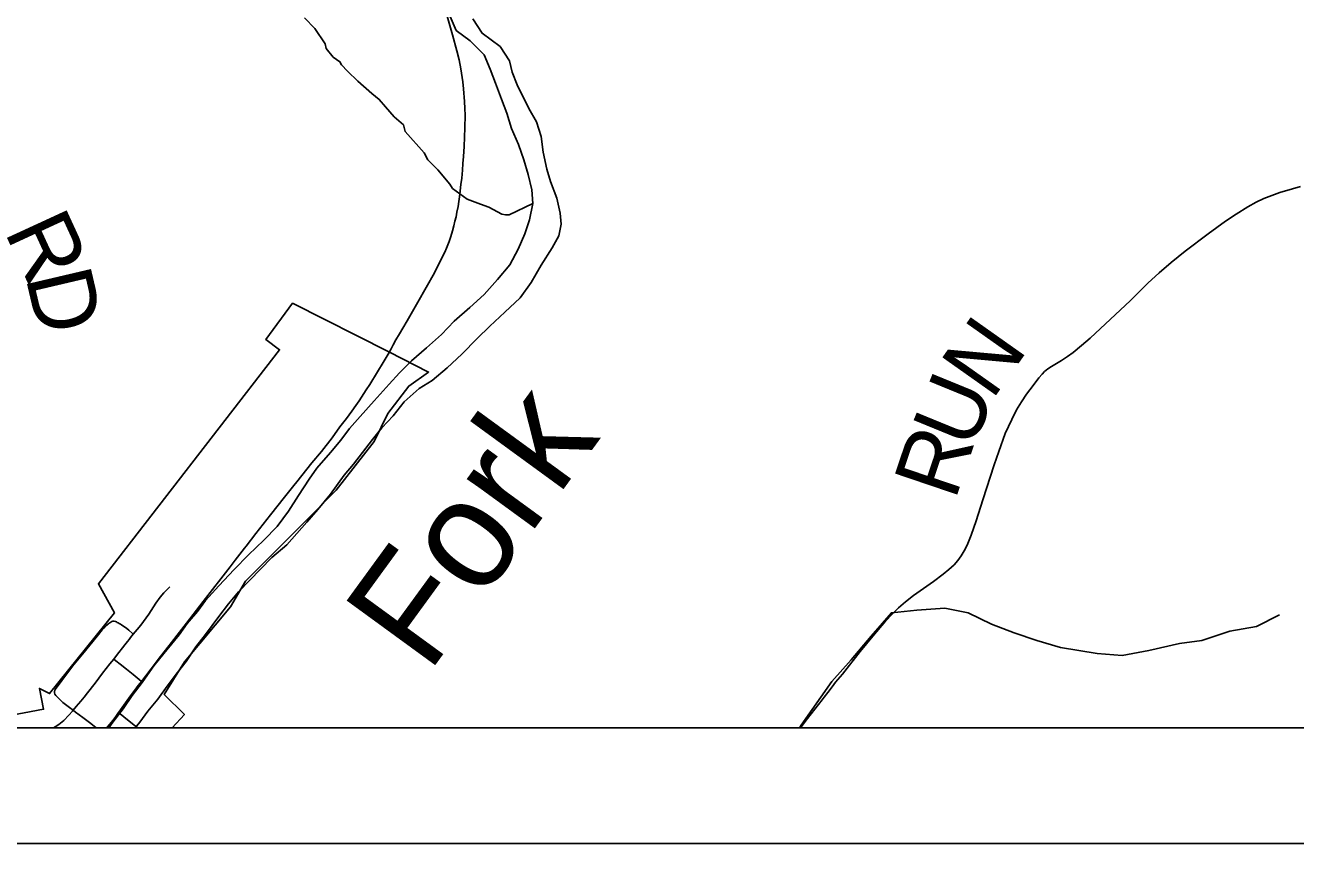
# Model space of a CAD drawing. Extents: x 0 to 34, y -8.9 to 22.
# Drawn here: x 26.101 to 27.198, y 14.5 to 15.207 of the extents above; entities that cross this region are included whole.
import ezdxf

# ---------------------------------------------------------------- set-up
doc = ezdxf.new("R2010")
doc.units = 0
for name, color, linetype in [('GM_X_City_Street', 7, 'Continuous'), ('GM_X_Corporation', 7, 'Continuous'), ('GM_X_Major_River', 7, 'Continuous'), ('GM_X_Major_River_Text', 7, 'Continuous'), ('GM_X_Minor_River', 7, 'Continuous'), ('GM_X_State_Route', 7, 'Continuous'), ('GM_X_Township_Road', 7, 'Continuous'), ('GM_X_Township_Road_Text', 7, 'Continuous'), ('SH_Data', 7, 'Continuous')]:
    doc.layers.add(name, color=color, linetype=linetype)

msp = doc.modelspace()

# ---------------------------------------------------------------- linework, layer by layer
at = {"layer": 'GM_X_City_Street'}
for points in [[(26.1248, 14.6), (26.1262, 14.6007), (26.1293, 14.6028), (26.1336, 14.6064), (26.138, 14.6108), (26.1412, 14.6145), (26.1417, 14.6151), (26.1443, 14.6184), (26.1484, 14.6231), (26.1512, 14.6264), (26.1543, 14.6303), (26.1608, 14.6386), (26.1672, 14.6471), (26.1736, 14.6554), (26.1769, 14.6594), (26.1794, 14.6626), (26.1866, 14.6717), (26.1889, 14.6745), (26.1901, 14.6762), (26.1913, 14.678), (26.1938, 14.6809), (26.1972, 14.6849), (26.2003, 14.6887), (26.2072, 14.6983), (26.2133, 14.7077), (26.2169, 14.7128), (26.2201, 14.7166), (26.2244, 14.721), (26.2253, 14.7219)], [(26.1256, 14.6312), (26.1259, 14.6324), (26.1262, 14.633), (26.1268, 14.634), (26.1279, 14.6355), (26.136, 14.6464), (26.1425, 14.6546), (26.15, 14.6637), (26.1625, 14.6793), (26.1639, 14.681), (26.1657, 14.6831), (26.1669, 14.6846), (26.1683, 14.6862), (26.1698, 14.6877), (26.1715, 14.6892), (26.1723, 14.6898), (26.1728, 14.6903), (26.1735, 14.6908), (26.1744, 14.6913), (26.1752, 14.6917), (26.1762, 14.692), (26.1773, 14.6921), (26.1784, 14.6918), (26.1792, 14.6914), (26.1799, 14.6911), (26.1808, 14.6906), (26.1816, 14.6901), (26.1827, 14.6894), (26.1835, 14.6889), (26.1882, 14.6857), (26.19, 14.6842), (26.1931, 14.6815), (26.1938, 14.6809)], [(26.1769, 14.6594), (26.1788, 14.6579), (26.1825, 14.6549), (26.1878, 14.6506), (26.1936, 14.646), (26.1988, 14.6418), (26.2009, 14.6401)], [(26.1256, 14.6312), (26.1256, 14.6301), (26.1261, 14.629), (26.1269, 14.628), (26.1275, 14.6274), (26.1281, 14.6267), (26.133, 14.622), (26.1387, 14.6174), (26.1417, 14.6151), (26.1439, 14.6134), (26.1503, 14.6089), (26.1571, 14.6038), (26.1616, 14.6)]]:
    msp.add_lwpolyline(points, dxfattribs=at)
at = {"layer": 'GM_X_Corporation'}
for points in [[(23.7167, 19.34), (23.7167, 14.6), (30.5167, 14.6)], [(25.9674, 14.6), (26.2274, 14.6), (26.2379, 14.6115), (26.2205, 14.6287), (26.2379, 14.657), (26.2778, 14.7044), (26.2907, 14.7266), (26.3444, 14.7803), (26.369, 14.8053), (26.402, 14.8474), (26.4137, 14.8715), (26.4319, 14.8951), (26.4489, 14.9073), (26.4147, 14.9248), (26.3314, 14.9667), (26.3084, 14.9353), (26.3202, 14.9266), (26.1637, 14.7243), (26.1775, 14.6994), (26.1214, 14.6295), (26.1127, 14.634), (26.1163, 14.616), (26.043, 14.6023)]]:
    msp.add_lwpolyline(points, dxfattribs=at)
msp.add_lwpolyline([(23.7167, 15.9913), (23.7167, 14.6), (28.1739, 14.6), (28.1809, 15.2987), (28.1918, 16.1509), (28.1846, 16.3341), (28.1817, 16.6637), (28.1928, 16.8054), (28.1882, 17.3108), (27.911, 17.3104), (27.4798, 17.3159), (27.0561, 17.3117), (26.7292, 17.3169), (26.394, 17.3229), (26.1361, 17.3278), (26.135, 17.3055), (26.1186, 15.9366), (25.7922, 15.939), (25.6785, 15.9418), (24.8268, 15.964), (24.2771, 15.9807), (24.0651, 15.9828)], close=True, dxfattribs=at)
at = {"layer": 'GM_X_Major_River'}
for points in [[(26.4675, 15.2144), (26.4729, 15.2024), (26.4848, 15.1934), (26.4971, 15.1814), (26.5022, 15.169), (26.5069, 15.1569), (26.512, 15.1429), (26.5167, 15.1309), (26.5207, 15.1176), (26.5266, 15.1037), (26.5313, 15.0905), (26.5349, 15.078), (26.5381, 15.0648), (26.539, 15.053), (26.5362, 15.0389), (26.5322, 15.0267), (26.5263, 15.0134), (26.5193, 15), (26.5084, 14.9873), (26.4969, 14.9743), (26.4845, 14.9631), (26.471, 14.9512), (26.4602, 14.9396), (26.4471, 14.9281), (26.4343, 14.9169), (26.4239, 14.9065), (26.4149, 14.8969), (26.4018, 14.8823), (26.3899, 14.8689), (26.3805, 14.8585), (26.3731, 14.8485), (26.3641, 14.8378), (26.3525, 14.8243), (26.3458, 14.8148), (26.3366, 14.8006), (26.328, 14.7872), (26.318, 14.7738), (26.3067, 14.7622), (26.2933, 14.7495), (26.2809, 14.7368), (26.2678, 14.7226), (26.2563, 14.71), (26.2492, 14.7004), (26.2402, 14.69), (26.2335, 14.6804), (26.2227, 14.6674), (26.2115, 14.6536), (26.2015, 14.639), (26.1929, 14.6279), (26.1851, 14.6164), (26.1762, 14.6049), (26.1725, 14.6)], [(26.1953, 14.6), (26.1993, 14.6048), (26.2064, 14.6144), (26.215, 14.6248), (26.2231, 14.6359), (26.2321, 14.6478), (26.2395, 14.6574), (26.2477, 14.67), (26.2563, 14.6807), (26.2678, 14.6961), (26.276, 14.7072), (26.2846, 14.7175), (26.3134, 14.7472), (26.3265, 14.758), (26.3351, 14.7679), (26.3437, 14.7775), (26.3534, 14.7887), (26.3642, 14.8017), (26.3761, 14.8182), (26.384, 14.8278), (26.3918, 14.8378), (26.4004, 14.8489), (26.4086, 14.8592), (26.4183, 14.8696), (26.428, 14.8815), (26.4407, 14.8931), (26.452, 14.9001), (26.4651, 14.9109), (26.4778, 14.9228), (26.4909, 14.9363), (26.5018, 14.947), (26.5149, 14.959), (26.528, 14.9713), (26.5377, 14.9847), (26.5462, 14.9996), (26.5558, 15.0145), (26.5614, 15.0249), (26.5635, 15.0351), (26.5626, 15.0446), (26.5598, 15.0575), (26.5543, 15.0718), (26.5511, 15.0824), (26.5479, 15.0971), (26.5462, 15.1108), (26.5423, 15.1233), (26.5357, 15.1349), (26.5255, 15.1553), (26.5212, 15.1662), (26.5188, 15.176), (26.5107, 15.1885), (26.4953, 15.2), (26.4872, 15.2124)]]:
    msp.add_lwpolyline(points, dxfattribs=at)
at = {"layer": 'GM_X_Minor_River'}
for points in [[(26.539, 15.053), (26.5185, 15.0431), (26.5155, 15.0431), (26.5124, 15.0438), (26.5009, 15.0497), (26.4937, 15.0522), (26.4822, 15.0566), (26.4695, 15.0659), (26.4672, 15.0697), (26.4571, 15.082), (26.4482, 15.0906), (26.4451, 15.0967), (26.4288, 15.115), (26.4272, 15.1207), (26.4191, 15.1278), (26.4118, 15.1364), (26.4063, 15.1428), (26.3998, 15.148), (26.3878, 15.1585), (26.379, 15.1671), (26.3736, 15.1727), (26.3724, 15.1753), (26.3666, 15.1794), (26.3604, 15.1869), (26.3596, 15.1907), (26.3506, 15.2039), (26.3417, 15.2133)], [(26.7696, 14.6), (26.771, 14.6024), (26.7974, 14.6399), (26.8141, 14.6588), (26.8315, 14.6793), (26.8489, 14.6994), (26.8708, 14.7017), (26.895, 14.7032), (26.9154, 14.6994), (26.9354, 14.6895), (26.9551, 14.682), (26.9747, 14.6755), (26.9951, 14.6694), (27.0269, 14.6641), (27.0484, 14.6626), (27.0715, 14.6668), (27.098, 14.6729), (27.1172, 14.6755), (27.1414, 14.6835), (27.1645, 14.6876), (27.1845, 14.6975)]]:
    msp.add_lwpolyline(points, dxfattribs=at)
at = {"layer": 'GM_X_State_Route'}
for points in [[(26.4149, 14.9242), (26.4166, 14.9274), (26.4184, 14.9307), (26.4208, 14.935), (26.4239, 14.9404), (26.4266, 14.9452), (26.4304, 14.9516), (26.4338, 14.9576), (26.4385, 14.9656), (26.448, 14.9823), (26.4529, 14.991), (26.4573, 14.9992), (26.4608, 15.0064), (26.4629, 15.0109), (26.4644, 15.0142), (26.4667, 15.02), (26.4682, 15.0244), (26.4697, 15.0294), (26.4708, 15.0335), (26.4718, 15.0377), (26.4727, 15.0414), (26.4735, 15.0455), (26.4744, 15.0504), (26.4759, 15.0608), (26.4769, 15.0694), (26.4776, 15.0749), (26.4782, 15.0817), (26.4787, 15.0873), (26.4791, 15.0934), (26.4797, 15.1021), (26.4804, 15.1181), (26.4805, 15.1292), (26.4804, 15.1349), (26.4801, 15.1409), (26.4792, 15.152), (26.4785, 15.1581), (26.4768, 15.1691), (26.4753, 15.177), (26.4735, 15.1848), (26.4697, 15.1986), (26.4649, 15.2146)], [(26.1709, 14.6), (26.1715, 14.6007), (26.175, 14.605), (26.178, 14.609), (26.1805, 14.6125), (26.1811, 14.6132), (26.1827, 14.6155), (26.187, 14.6216), (26.1915, 14.6276), (26.195, 14.6324), (26.1981, 14.6365), (26.2009, 14.6401), (26.2091, 14.6508), (26.2162, 14.6601), (26.2217, 14.6672), (26.2269, 14.6737), (26.2337, 14.6826), (26.2398, 14.6905), (26.2542, 14.7092), (26.2774, 14.739), (26.2819, 14.7448), (26.2899, 14.7551), (26.2914, 14.757), (26.2998, 14.7678), (26.3123, 14.7841), (26.3244, 14.7991), (26.3325, 14.8092), (26.3352, 14.8126), (26.3482, 14.8288), (26.3564, 14.8388), (26.3655, 14.8506), (26.3724, 14.86), (26.3779, 14.8673), (26.3825, 14.8736), (26.3861, 14.8785), (26.3889, 14.8825), (26.3951, 14.8918), (26.3981, 14.8965), (26.4049, 14.9076), (26.4098, 14.9156), (26.4149, 14.9242)]]:
    msp.add_lwpolyline(points, dxfattribs=at)
at = {"layer": 'GM_X_Township_Road'}
for points in [[(26.7704, 14.6), (26.7719, 14.602), (26.7765, 14.6079), (26.789, 14.6241), (26.7909, 14.6265), (26.7939, 14.6305), (26.7977, 14.6353), (26.8007, 14.6393), (26.8066, 14.6464), (26.8221, 14.6658), (26.833, 14.6793), (26.8439, 14.692), (26.8498, 14.6984), (26.8551, 14.7036), (26.8612, 14.7088), (26.8681, 14.7142), (26.8767, 14.7203), (26.8853, 14.7263), (26.8938, 14.7326), (26.8986, 14.7366), (26.9031, 14.7409), (26.9064, 14.7446), (26.9093, 14.7486), (26.9119, 14.7529), (26.9143, 14.7579), (26.9178, 14.7665), (26.9222, 14.7788), (26.9279, 14.797), (26.9379, 14.8272), (26.9417, 14.8388), (26.9474, 14.8542), (26.9531, 14.8663), (26.9571, 14.8746), (26.9615, 14.8817), (26.9658, 14.8882), (26.9714, 14.8958), (26.9763, 14.9022), (26.9792, 14.9055), (26.9814, 14.9077), (26.9842, 14.9101), (26.9873, 14.9122), (26.9959, 14.9172), (27.001, 14.9206), (27.006, 14.9243), (27.0133, 14.9301), (27.0208, 14.9365), (27.034, 14.9488), (27.0552, 14.9689), (27.0707, 14.9842), (27.0803, 14.9931), (27.0907, 15.0019), (27.1028, 15.0116), (27.1227, 15.0266), (27.1377, 15.0375), (27.147, 15.0438), (27.157, 15.05), (27.1641, 15.0539), (27.1708, 15.0571), (27.1777, 15.0599), (27.1847, 15.0623), (27.1955, 15.0654), (27.2026, 15.0675)], [(26.1974, 14.6), (26.1857, 14.6095), (26.1811, 14.6132)]]:
    msp.add_lwpolyline(points, dxfattribs=at)
at = {"layer": 'SH_Data'}
for points in [[(23.6167, 21.5), (30.6167, 21.5), (30.6167, 14.5), (23.6167, 14.5)], [(23.7167, 21.4), (30.5167, 21.4), (30.5167, 14.6), (23.7167, 14.6)]]:
    msp.add_lwpolyline(points, close=True, dxfattribs=at)

# ---------------------------------------------------------------- texts
at = {"layer": 'GM_X_Major_River_Text'}
msp.add_text('Fork', height=0.09473, rotation=53.9104, dxfattribs=at).set_placement((26.4486, 14.6457))
at = {"layer": 'GM_X_Township_Road_Text'}
for s, rotation, p in [('R', 294.7111, (26.082, 15.0289)), ('D', 283.1898, (26.1005, 14.9894)), ('N', 54.7528, (26.9358, 14.8821)), ('U', 67.7366, (26.9185, 14.8388)), ('R', 71.2861, (26.9039, 14.7955))]:
    msp.add_text(s, height=0.0568, rotation=rotation, dxfattribs=at).set_placement(p)

doc.saveas('drawing.dxf')
